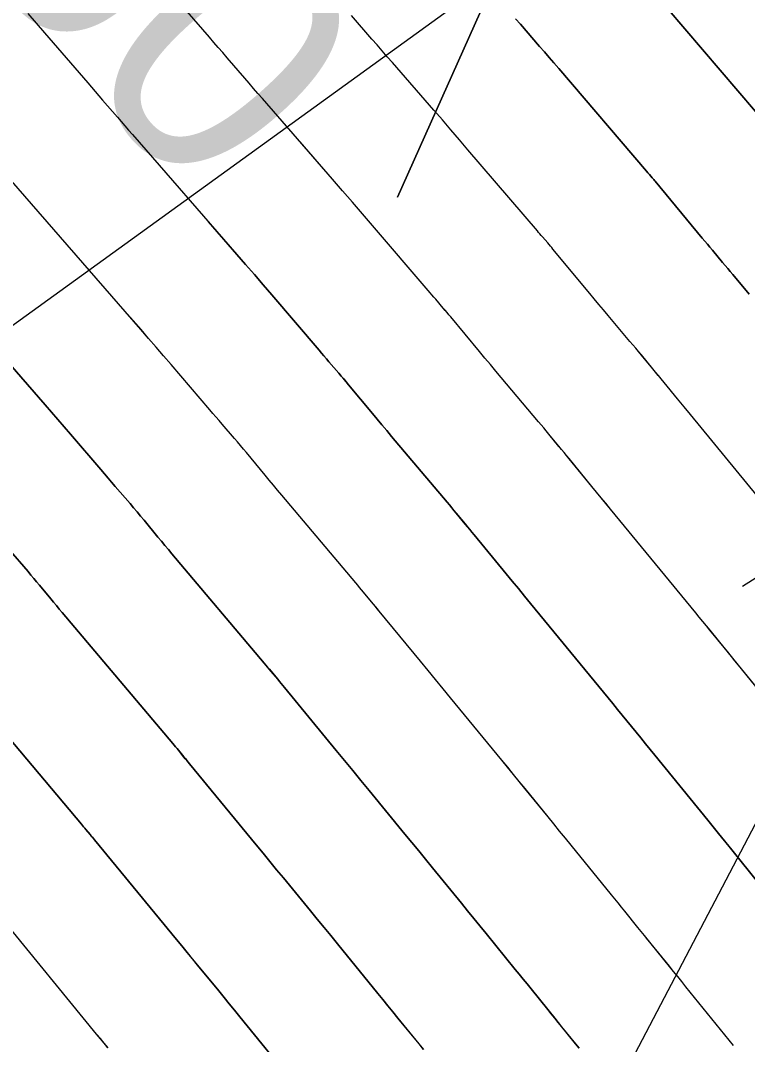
# Model space of a CAD drawing. Extents: x 954385 to 988206, y 1868364 to 1924553.
# Drawn here: x 955897.99 to 955915.9, y 1922780.61 to 1922805.85 of the extents above; entities that cross this region are included whole.
import ezdxf

# ---------------------------------------------------------------- set-up
doc = ezdxf.new("R2010")
doc.units = 0
for name, color, linetype in [('1', 7, 'Continuous'), ('Default', 7, 'Continuous'), ('Ex_Contour Labels', 7, 'Continuous'), ('Ex_Major Contours', 7, 'Continuous'), ('Ex_Minor Contours', 7, 'Continuous'), ('Slopes', 7, 'Continuous')]:
    doc.layers.add(name, color=color, linetype=linetype)

msp = doc.modelspace()

# ---------------------------------------------------------------- linework, layer by layer
at = {"layer": '1'}
for points in [[(955917.294, 1922787.98), (955915.679, 1922789.965), (955915.504, 1922790.18), (955915.329, 1922790.396), (955914.978, 1922790.827), (955914.89, 1922790.935), (955914.802, 1922791.043), (955914.714, 1922791.15), (955914.626, 1922791.258), (955912.526, 1922793.813), (955912.412, 1922793.953), (955912.298, 1922794.092), (955912.183, 1922794.231), (955912.069, 1922794.37), (955911.507, 1922795.054), (955911.444, 1922795.13), (955911.382, 1922795.206), (955911.319, 1922795.282), (955911.257, 1922795.358), (955911.006, 1922795.661), (955910.944, 1922795.737), (955910.881, 1922795.812), (955910.817, 1922795.888), (955910.754, 1922795.963), (955909.836, 1922797.051), (955909.702, 1922797.211), (955909.568, 1922797.371), (955909.434, 1922797.531), (955909.3, 1922797.692), (955908.592, 1922798.547), (955908.546, 1922798.601), (955908.5, 1922798.656), (955908.454, 1922798.711), (955908.407, 1922798.765), (955908.221, 1922798.982), (955908.174, 1922799.036), (955908.127, 1922799.09), (955908.081, 1922799.144), (955908.034, 1922799.199), (955906.662, 1922800.804), (955906.417, 1922801.09), (955906.172, 1922801.374), (955905.926, 1922801.659), (955905.68, 1922801.942), (955903.949, 1922803.931), (955903.839, 1922804.056), (955903.731, 1922804.182), (955903.622, 1922804.308), (955903.513, 1922804.434), (955903.08, 1922804.938), (955902.972, 1922805.064), (955902.863, 1922805.19), (955902.754, 1922805.316), (955902.646, 1922805.441), (955901.379, 1922806.906)], [(955913.486, 1922806.672), (955916.103, 1922803.612)], [(955898.167, 1922806.025), (955898.376, 1922805.786), (955898.584, 1922805.547), (955899.645, 1922804.32), (955899.737, 1922804.213), (955899.829, 1922804.107), (955899.92, 1922804.001), (955900.012, 1922803.894), (955900.378, 1922803.469), (955900.469, 1922803.362), (955900.561, 1922803.256), (955900.653, 1922803.15), (955900.745, 1922803.044), (955903.319, 1922800.088), (955903.535, 1922799.839), (955903.751, 1922799.59), (955903.966, 1922799.34), (955904.181, 1922799.089), (955905.345, 1922797.728), (955905.406, 1922797.657), (955905.467, 1922797.586), (955905.527, 1922797.515), (955905.588, 1922797.444), (955905.833, 1922797.16), (955905.893, 1922797.089), (955905.954, 1922797.018), (955906.014, 1922796.946), (955906.074, 1922796.874), (955906.659, 1922796.169), (955906.777, 1922796.027), (955906.894, 1922795.886), (955907.013, 1922795.745), (955907.131, 1922795.604), (955908.501, 1922793.98), (955908.558, 1922793.913), (955908.614, 1922793.846), (955908.669, 1922793.779), (955908.725, 1922793.712), (955908.947, 1922793.444), (955909.002, 1922793.376), (955909.058, 1922793.309), (955909.113, 1922793.242), (955909.169, 1922793.175), (955909.957, 1922792.215), (955910.107, 1922792.033), (955910.257, 1922791.851), (955910.406, 1922791.668), (955910.556, 1922791.486), (955912.238, 1922789.439), (955912.353, 1922789.298), (955912.468, 1922789.157), (955912.584, 1922789.016), (955912.699, 1922788.875), (955913.158, 1922788.31), (955913.273, 1922788.169), (955913.388, 1922788.027), (955913.503, 1922787.886), (955913.618, 1922787.745), (955914.922, 1922786.141), (955914.988, 1922786.06), (955915.054, 1922785.979), (955915.12, 1922785.898), (955915.186, 1922785.816), (955915.516, 1922785.409), (955915.648, 1922785.246), (955915.714, 1922785.165), (955916.29, 1922784.452)], [(955917.014, 1922793.076), (955914.497, 1922796.141), (955914.339, 1922796.333), (955914.181, 1922796.526), (955913.845, 1922796.934), (955913.776, 1922797.018), (955913.706, 1922797.103), (955913.636, 1922797.187), (955913.567, 1922797.272), (955913.288, 1922797.61), (955913.218, 1922797.694), (955913.148, 1922797.778), (955913.077, 1922797.862), (955913.007, 1922797.946), (955912.467, 1922798.586), (955912.354, 1922798.72), (955912.241, 1922798.855), (955912.128, 1922798.99), (955912.015, 1922799.126), (955911.109, 1922800.219), (955911.078, 1922800.257), (955911.046, 1922800.295), (955911.014, 1922800.332), (955910.982, 1922800.37), (955910.853, 1922800.52), (955910.82, 1922800.557), (955910.788, 1922800.595), (955910.756, 1922800.632), (955910.724, 1922800.67), (955909.014, 1922802.67), (955908.804, 1922802.915), (955908.594, 1922803.159), (955908.383, 1922803.403), (955908.171, 1922803.647), (955907.152, 1922804.817), (955907.026, 1922804.962), (955906.9, 1922805.108), (955906.774, 1922805.253), (955906.649, 1922805.398), (955906.148, 1922805.981)], [(955915.943, 1922799.106), (955915.539, 1922799.594), (955915.477, 1922799.669), (955915.415, 1922799.744), (955915.352, 1922799.819), (955915.29, 1922799.893), (955915.039, 1922800.191), (955914.976, 1922800.265), (955914.913, 1922800.34), (955914.851, 1922800.415), (955914.789, 1922800.489), (955913.627, 1922801.891), (955913.609, 1922801.912), (955913.592, 1922801.933), (955913.574, 1922801.954), (955913.556, 1922801.975), (955913.485, 1922802.058), (955913.449, 1922802.099), (955913.414, 1922802.141), (955911.25, 1922804.671), (955911.133, 1922804.808), (955911.015, 1922804.945), (955910.898, 1922805.081), (955910.779, 1922805.217), (955910.306, 1922805.761), (955910.187, 1922805.897)], [(955915.56, 1922780.589), (955914.386, 1922782.037), (955914.284, 1922782.163), (955914.182, 1922782.289), (955914.08, 1922782.414), (955913.978, 1922782.54), (955913.529, 1922783.095), (955913.366, 1922783.297), (955913.203, 1922783.498), (955912.877, 1922783.901), (955912.795, 1922784.002), (955912.714, 1922784.102), (955912.632, 1922784.203), (955912.55, 1922784.303), (955911.557, 1922785.525), (955911.414, 1922785.7), (955911.272, 1922785.875), (955911.13, 1922786.049), (955910.988, 1922786.224), (955910.419, 1922786.923), (955910.277, 1922787.097), (955910.135, 1922787.272), (955909.992, 1922787.446), (955909.849, 1922787.62), (955908.586, 1922789.158), (955908.401, 1922789.384), (955908.215, 1922789.609), (955908.03, 1922789.835), (955907.845, 1922790.06), (955906.83, 1922791.295), (955906.782, 1922791.354), (955906.734, 1922791.412), (955906.685, 1922791.471), (955906.637, 1922791.529), (955906.444, 1922791.764), (955906.395, 1922791.822), (955906.346, 1922791.88), (955906.298, 1922791.939), (955906.249, 1922791.997), (955904.426, 1922794.158), (955904.323, 1922794.279), (955904.221, 1922794.401), (955904.119, 1922794.523), (955904.018, 1922794.645), (955903.556, 1922795.202), (955903.482, 1922795.291), (955903.408, 1922795.379), (955903.333, 1922795.467), (955903.258, 1922795.555), (955902.956, 1922795.906), (955902.881, 1922795.993), (955902.806, 1922796.081), (955902.73, 1922796.169), (955902.655, 1922796.257), (955901.7, 1922797.375), (955901.515, 1922797.59), (955901.33, 1922797.805), (955901.145, 1922798.019), (955900.958, 1922798.234), (955897.542, 1922802.157)], [(955894.338, 1922801.271), (955898.598, 1922796.379), (955898.754, 1922796.2), (955898.909, 1922796.02), (955899.064, 1922795.84), (955899.218, 1922795.66), (955899.966, 1922794.786), (955900.055, 1922794.681), (955900.145, 1922794.577), (955900.235, 1922794.472), (955900.324, 1922794.368), (955900.688, 1922793.945), (955900.775, 1922793.843), (955900.862, 1922793.741), (955900.948, 1922793.638), (955901.034, 1922793.535), (955901.376, 1922793.122), (955901.462, 1922793.019), (955901.548, 1922792.916), (955901.634, 1922792.814), (955901.721, 1922792.711), (955903.996, 1922790.014), (955904.038, 1922789.964), (955904.079, 1922789.914), (955904.121, 1922789.865), (955904.162, 1922789.815), (955904.327, 1922789.615), (955904.368, 1922789.565), (955904.41, 1922789.515), (955904.451, 1922789.465), (955904.492, 1922789.415), (955905.767, 1922787.863), (955905.971, 1922787.615), (955906.174, 1922787.368), (955906.378, 1922787.12), (955906.581, 1922786.872), (955907.461, 1922785.801), (955907.631, 1922785.594), (955907.801, 1922785.386), (955907.971, 1922785.178), (955908.14, 1922784.97), (955908.852, 1922784.096), (955909.004, 1922783.909), (955909.156, 1922783.722), (955909.309, 1922783.535), (955909.461, 1922783.348), (955910.178, 1922782.465), (955910.276, 1922782.346), (955910.373, 1922782.226), (955910.471, 1922782.106), (955910.568, 1922781.986), (955910.979, 1922781.478), (955911.151, 1922781.265), (955911.322, 1922781.053), (955911.666, 1922780.629), (955911.751, 1922780.523)], [(955897.692, 1922792.83), (955898.175, 1922792.269), (955898.246, 1922792.186), (955898.317, 1922792.103), (955898.387, 1922792.019), (955898.457, 1922791.935), (955898.735, 1922791.599), (955898.805, 1922791.515), (955898.875, 1922791.432), (955898.945, 1922791.348), (955899.015, 1922791.264), (955901.743, 1922788.031), (955901.778, 1922787.99), (955901.812, 1922787.949), (955901.847, 1922787.907), (955901.881, 1922787.866), (955902.017, 1922787.701), (955902.051, 1922787.66), (955902.085, 1922787.618), (955902.12, 1922787.577), (955902.154, 1922787.536), (955903.799, 1922785.533), (955903.966, 1922785.329), (955904.133, 1922785.126), (955904.3, 1922784.923), (955904.467, 1922784.72), (955905.134, 1922783.907), (955905.301, 1922783.704), (955905.468, 1922783.501), (955905.634, 1922783.297), (955905.8, 1922783.093), (955906.793, 1922781.874), (955906.917, 1922781.721), (955907.041, 1922781.569), (955907.165, 1922781.416), (955907.289, 1922781.264), (955907.807, 1922780.627), (955907.92, 1922780.488)], [(955904.733, 1922779.652), (955903.394, 1922781.297), (955903.264, 1922781.456), (955903.134, 1922781.615), (955903.004, 1922781.774), (955902.874, 1922781.933), (955902.353, 1922782.568), (955902.223, 1922782.726), (955902.092, 1922782.885), (955901.962, 1922783.044), (955901.832, 1922783.202), (955899.815, 1922785.656), (955899.788, 1922785.689), (955899.761, 1922785.721), (955899.734, 1922785.754), (955899.707, 1922785.787), (955899.599, 1922785.917), (955899.572, 1922785.95), (955899.545, 1922785.983), (955899.518, 1922786.015), (955899.491, 1922786.048), (955896.31, 1922789.818)], [(955900.145, 1922780.529), (955900.051, 1922780.643), (955899.957, 1922780.758), (955899.864, 1922780.872), (955897.477, 1922783.776)]]:
    msp.add_lwpolyline(points, dxfattribs=at)
at = {"layer": 'Default'}
msp.add_arc((955068.332, 1922107.114), 1145.916, 31.460692, 46.414195, dxfattribs=at)
at = {"layer": 'Ex_Major Contours'}
for points in [[(955917.295, 1922787.98), (955915.681, 1922789.966), (955915.593, 1922790.073), (955915.505, 1922790.181), (955915.418, 1922790.289), (955915.33, 1922790.397), (955914.979, 1922790.828), (955914.891, 1922790.935), (955914.803, 1922791.043), (955914.715, 1922791.15), (955914.627, 1922791.258), (955912.526, 1922793.813), (955912.412, 1922793.952), (955912.297, 1922794.091), (955912.183, 1922794.23), (955912.068, 1922794.37), (955911.506, 1922795.053), (955911.444, 1922795.129), (955911.381, 1922795.205), (955911.319, 1922795.281), (955911.256, 1922795.357), (955911.005, 1922795.66), (955910.943, 1922795.736), (955910.88, 1922795.812), (955910.817, 1922795.887), (955910.753, 1922795.962), (955909.836, 1922797.051), (955909.701, 1922797.21), (955909.567, 1922797.371), (955909.433, 1922797.531), (955909.3, 1922797.692), (955908.591, 1922798.546), (955908.546, 1922798.601), (955908.5, 1922798.656), (955908.454, 1922798.71), (955908.407, 1922798.765), (955908.221, 1922798.982), (955908.174, 1922799.036), (955908.128, 1922799.09), (955908.081, 1922799.144), (955908.035, 1922799.199), (955906.662, 1922800.805), (955906.418, 1922801.09), (955906.172, 1922801.375), (955905.926, 1922801.659), (955905.68, 1922801.943), (955904.881, 1922802.86)], [(955896.31, 1922789.818), (955899.49, 1922786.047), (955899.517, 1922786.015), (955899.544, 1922785.982), (955899.571, 1922785.949), (955899.598, 1922785.917), (955899.706, 1922785.786), (955899.733, 1922785.753), (955899.76, 1922785.721), (955899.787, 1922785.688), (955899.814, 1922785.655), (955901.831, 1922783.202), (955901.961, 1922783.043), (955902.092, 1922782.884), (955902.222, 1922782.726), (955902.352, 1922782.567), (955902.874, 1922781.933), (955903.004, 1922781.774), (955903.134, 1922781.615), (955903.264, 1922781.457), (955903.394, 1922781.297), (955904.734, 1922779.653)]]:
    msp.add_lwpolyline(points, dxfattribs=at)
at = {"layer": 'Ex_Minor Contours'}
for points in [[(955916.103, 1922803.612), (955913.486, 1922806.673)], [(955910.187, 1922805.897), (955910.305, 1922805.761), (955910.779, 1922805.217), (955910.897, 1922805.081), (955911.015, 1922804.945), (955911.133, 1922804.808), (955911.25, 1922804.671), (955913.413, 1922802.141), (955913.449, 1922802.099), (955913.485, 1922802.057), (955913.556, 1922801.974), (955913.574, 1922801.954), (955913.592, 1922801.933), (955913.609, 1922801.912), (955913.627, 1922801.891), (955914.788, 1922800.489), (955914.85, 1922800.414), (955914.913, 1922800.34), (955914.975, 1922800.265), (955915.038, 1922800.191), (955915.289, 1922799.893), (955915.352, 1922799.818), (955915.414, 1922799.744), (955915.476, 1922799.669), (955915.539, 1922799.594), (955915.942, 1922799.105)], [(955917.015, 1922793.077), (955914.496, 1922796.14), (955914.338, 1922796.333), (955914.18, 1922796.525), (955913.845, 1922796.933), (955913.775, 1922797.018), (955913.705, 1922797.102), (955913.636, 1922797.187), (955913.566, 1922797.271), (955913.287, 1922797.609), (955913.217, 1922797.694), (955913.147, 1922797.778), (955913.077, 1922797.862), (955913.006, 1922797.946), (955912.466, 1922798.586), (955912.353, 1922798.72), (955912.24, 1922798.855), (955912.127, 1922798.99), (955912.015, 1922799.126), (955911.109, 1922800.218), (955911.077, 1922800.256), (955911.046, 1922800.294), (955911.014, 1922800.332), (955910.982, 1922800.37), (955910.853, 1922800.52), (955910.821, 1922800.557), (955910.788, 1922800.595), (955910.756, 1922800.632), (955910.724, 1922800.67), (955909.014, 1922802.67), (955908.804, 1922802.915), (955908.594, 1922803.16), (955908.383, 1922803.404), (955908.171, 1922803.647), (955907.151, 1922804.818), (955907.138, 1922804.833)], [(955911.751, 1922780.523), (955911.666, 1922780.63), (955911.323, 1922781.054), (955911.237, 1922781.16), (955911.151, 1922781.266), (955911.065, 1922781.372), (955910.98, 1922781.478), (955910.569, 1922781.986), (955910.471, 1922782.106), (955910.374, 1922782.226), (955910.277, 1922782.346), (955910.18, 1922782.466), (955909.462, 1922783.349), (955909.31, 1922783.536), (955909.158, 1922783.723), (955909.005, 1922783.91), (955908.853, 1922784.096), (955908.141, 1922784.971), (955907.971, 1922785.179), (955907.802, 1922785.386), (955907.632, 1922785.594), (955907.461, 1922785.801), (955906.581, 1922786.872), (955906.377, 1922787.12), (955906.174, 1922787.367), (955905.97, 1922787.615), (955905.767, 1922787.862), (955904.491, 1922789.415), (955904.45, 1922789.465), (955904.409, 1922789.515), (955904.367, 1922789.565), (955904.326, 1922789.615), (955904.161, 1922789.814), (955904.12, 1922789.864), (955904.079, 1922789.914), (955904.037, 1922789.964), (955903.995, 1922790.013), (955901.72, 1922792.711), (955901.634, 1922792.813), (955901.548, 1922792.916), (955901.462, 1922793.019), (955901.376, 1922793.122), (955901.034, 1922793.535), (955900.948, 1922793.638), (955900.862, 1922793.741), (955900.775, 1922793.843), (955900.688, 1922793.945), (955900.325, 1922794.368), (955900.235, 1922794.472), (955900.146, 1922794.577), (955900.056, 1922794.682), (955899.967, 1922794.786), (955899.219, 1922795.66), (955899.065, 1922795.841), (955898.91, 1922796.021), (955898.754, 1922796.201), (955898.598, 1922796.38), (955894.338, 1922801.271)], [(955916.29, 1922784.452), (955915.714, 1922785.165), (955915.648, 1922785.247), (955915.583, 1922785.328), (955915.517, 1922785.41), (955915.451, 1922785.491), (955915.187, 1922785.817), (955915.121, 1922785.898), (955915.056, 1922785.98), (955914.99, 1922786.061), (955914.923, 1922786.142), (955913.619, 1922787.746), (955913.504, 1922787.887), (955913.389, 1922788.028), (955913.274, 1922788.17), (955913.159, 1922788.311), (955912.699, 1922788.875), (955912.584, 1922789.016), (955912.469, 1922789.157), (955912.354, 1922789.298), (955912.238, 1922789.439), (955910.556, 1922791.485), (955910.406, 1922791.668), (955910.256, 1922791.85), (955910.106, 1922792.032), (955909.956, 1922792.215), (955909.168, 1922793.174), (955909.112, 1922793.241), (955909.057, 1922793.308), (955909.002, 1922793.376), (955908.946, 1922793.443), (955908.724, 1922793.712), (955908.668, 1922793.779), (955908.613, 1922793.846), (955908.557, 1922793.913), (955908.501, 1922793.979), (955907.13, 1922795.604), (955907.012, 1922795.745), (955906.894, 1922795.886), (955906.776, 1922796.027), (955906.659, 1922796.168), (955906.074, 1922796.874), (955906.014, 1922796.946), (955905.954, 1922797.017), (955905.893, 1922797.089), (955905.833, 1922797.16), (955905.589, 1922797.444), (955905.528, 1922797.515), (955905.467, 1922797.586), (955905.406, 1922797.657), (955905.345, 1922797.728), (955904.181, 1922799.09), (955903.967, 1922799.34), (955903.751, 1922799.59), (955903.536, 1922799.84), (955903.319, 1922800.089), (955902.623, 1922800.888)], [(955915.56, 1922780.59), (955914.386, 1922782.037), (955914.284, 1922782.163), (955914.182, 1922782.289), (955914.08, 1922782.415), (955913.978, 1922782.541), (955913.53, 1922783.096), (955913.448, 1922783.196), (955913.367, 1922783.297), (955913.285, 1922783.398), (955913.204, 1922783.499), (955912.878, 1922783.902), (955912.796, 1922784.002), (955912.715, 1922784.103), (955912.633, 1922784.204), (955912.552, 1922784.304), (955911.558, 1922785.526), (955911.416, 1922785.701), (955911.273, 1922785.875), (955911.131, 1922786.05), (955910.989, 1922786.225), (955910.42, 1922786.923), (955910.278, 1922787.098), (955910.135, 1922787.272), (955909.993, 1922787.446), (955909.85, 1922787.62), (955908.585, 1922789.158), (955908.4, 1922789.383), (955908.215, 1922789.609), (955908.03, 1922789.834), (955907.844, 1922790.059), (955906.829, 1922791.294), (955906.781, 1922791.353), (955906.733, 1922791.412), (955906.685, 1922791.47), (955906.636, 1922791.529), (955906.443, 1922791.763), (955906.394, 1922791.822), (955906.346, 1922791.88), (955906.297, 1922791.938), (955906.248, 1922791.996), (955904.425, 1922794.157), (955904.323, 1922794.279), (955904.221, 1922794.401), (955904.119, 1922794.523), (955904.017, 1922794.645), (955903.556, 1922795.202), (955903.482, 1922795.291), (955903.408, 1922795.379), (955903.333, 1922795.467), (955903.258, 1922795.555), (955902.957, 1922795.906), (955902.881, 1922795.994), (955902.806, 1922796.081), (955902.731, 1922796.169), (955902.656, 1922796.257), (955901.7, 1922797.375), (955901.516, 1922797.591), (955901.33, 1922797.806), (955901.145, 1922798.02), (955900.959, 1922798.234), (955900.366, 1922798.915)], [(955907.921, 1922780.489), (955907.808, 1922780.628), (955907.29, 1922781.265), (955907.166, 1922781.417), (955907.042, 1922781.57), (955906.918, 1922781.722), (955906.793, 1922781.875), (955905.8, 1922783.094), (955905.634, 1922783.297), (955905.468, 1922783.501), (955905.301, 1922783.704), (955905.134, 1922783.907), (955904.467, 1922784.72), (955904.3, 1922784.923), (955904.133, 1922785.126), (955903.966, 1922785.329), (955903.799, 1922785.532), (955902.153, 1922787.535), (955902.119, 1922787.576), (955902.084, 1922787.618), (955902.05, 1922787.659), (955902.016, 1922787.7), (955901.88, 1922787.866), (955901.846, 1922787.907), (955901.811, 1922787.948), (955901.777, 1922787.989), (955901.743, 1922788.03), (955899.015, 1922791.264), (955898.945, 1922791.348), (955898.875, 1922791.431), (955898.805, 1922791.515), (955898.735, 1922791.599), (955898.456, 1922791.935), (955898.387, 1922792.019), (955898.316, 1922792.103), (955898.246, 1922792.186), (955898.175, 1922792.269), (955897.693, 1922792.83)], [(955900.144, 1922780.529), (955900.05, 1922780.643), (955899.957, 1922780.757), (955899.863, 1922780.871), (955897.476, 1922783.776)]]:
    msp.add_lwpolyline(points, dxfattribs=at)
at = {"layer": 'Slopes'}
for points in [[(955857.131, 1922768.928), (955909.726, 1922806.978), (955907.275, 1922801.502), (955909.726, 1922806.978), (955903.758, 1922806.363)], [(955907.131, 1922768.928), (955920.847, 1922795.115), (955921.094, 1922789.12), (955920.847, 1922795.115), (955915.779, 1922791.904)]]:
    msp.add_lwpolyline(points, dxfattribs=at)

# ---------------------------------------------------------------- texts
at = {"layer": 'Ex_Contour Labels'}
msp.add_text('560', height=6, rotation=311.1466, dxfattribs=at).set_placement((955893.457, 1922811.375))

doc.saveas('drawing.dxf')
